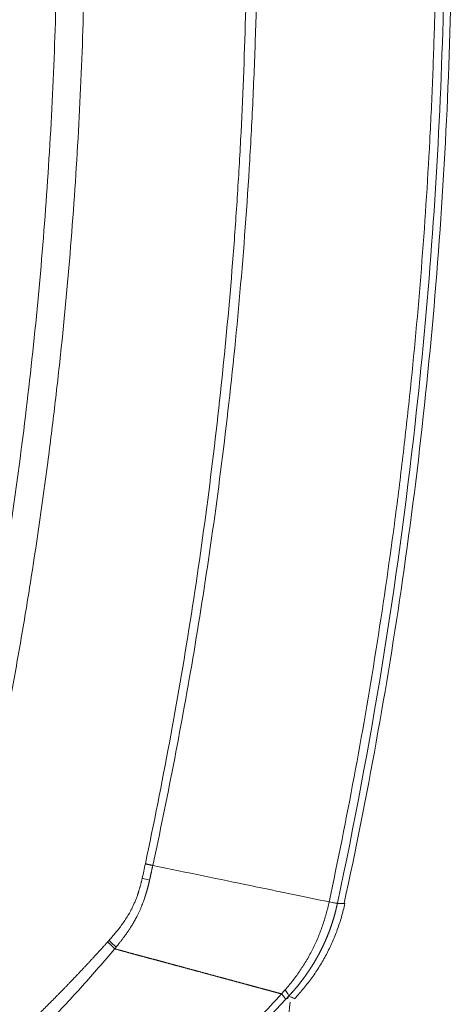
# Model space of a CAD drawing. Header units: millimetres. Extents: x 0 to 594, y 0 to 420.
# Tile 636 of 915: x 285.23 to 287.95, y 303.57 to 309.77. Entities that reach past the tile are written whole.
import ezdxf

# ---------------------------------------------------------------- set-up
doc = ezdxf.new("R2010")
doc.units = ezdxf.units.MM
doc.layers.add('1', color=7, linetype='Continuous', true_color=0xffffff)

msp = doc.modelspace()

# ---------------------------------------------------------------- linework, layer by layer
at = {"layer": '1', "color": 155, "linetype": 'Continuous', "lineweight": 18}
msp.add_line((286.9563, 303.6039), (286.9567, 303.604), dxfattribs=at)
at = {"layer": '1', "color": 155, "linetype": 'Continuous', "lineweight": 13}
for centre, major_axis, ratio, start_param, end_param in [((285.923, 304.3788), (0.2433, -0.0573), 0.00781, 1.051873, 1.260297), ((285.7151, 303.9879), (0.1882, -0.1645), 0.151497, 1.035827, 1.304772), ((286.7373, 303.7893), (0.1816, -0.1718), 0.109048, 0.11249, 0.611854)]:
    msp.add_ellipse(centre, major_axis=major_axis, ratio=ratio, start_param=start_param, end_param=end_param, dxfattribs=at)
at = {"layer": '1', "color": 155, "linetype": 'Continuous', "lineweight": 18}
for points, knots in [([(287.2685, 304.2052), (287.4148, 304.8807), (287.6691, 306.2869), (287.8981, 308.4433), (287.9494, 309.9167), (287.9486, 310.6534)], [0, 0, 0, 0, 0.318661, 0.660345, 1, 1, 1, 1]), ([(284.8618, 304.8625), (284.912, 305.0995), (285.006, 305.5742), (285.0874, 306.0502), (285.1626, 306.5269), (285.2315, 307.0043), (285.2879, 307.4829), (285.3381, 307.9622), (285.3601, 308.2022), (285.3978, 308.6829), (285.4135, 308.9235), (285.4387, 309.4055), (285.4481, 309.6468), (285.4608, 310.13), (285.4639, 310.372), (285.4639, 310.6143)], [0, 0, 0, 0, 0.125, 0.25, 0.25, 0.375, 0.5, 0.5, 0.625, 0.625, 0.75, 0.75, 0.875, 0.875, 1, 1, 1, 1]), ([(287.1739, 304.2142), (287.025, 304.2451), (286.6836, 304.3158), (286.2824, 304.3987), (286.064, 304.4438)], [0, 0, 0, 0, 0.485596, 1, 1, 1, 1]), ([(287.2263, 304.2051), (287.2248, 304.2053), (287.2225, 304.2056), (287.2165, 304.2065), (287.2128, 304.2071), (287.2039, 304.2086), (287.1987, 304.2096), (287.1872, 304.2117), (287.1808, 304.2129), (287.1739, 304.2142)], [0, 0, 0, 0, 0.25, 0.25, 0.5, 0.5, 0.75, 0.75, 1, 1, 1, 1]), ([(286.8743, 303.6348), (286.8729, 303.6352), (286.8702, 303.636), (286.866, 303.6371), (286.8618, 303.6382), (286.8576, 303.6394), (286.8534, 303.6405), (286.8492, 303.6416), (286.8449, 303.6428), (286.8407, 303.6439), (286.8365, 303.6451), (286.8322, 303.6462), (286.828, 303.6474), (286.8237, 303.6485), (286.8194, 303.6497), (286.8152, 303.6508), (286.8109, 303.652), (286.8066, 303.6532), (286.8023, 303.6543), (286.798, 303.6555), (286.7936, 303.6567), (286.7893, 303.6578), (286.785, 303.659), (286.7806, 303.6602), (286.7763, 303.6614), (286.7719, 303.6625), (286.7676, 303.6637), (286.7632, 303.6649), (286.7588, 303.6661), (286.7544, 303.6673), (286.75, 303.6685), (286.7456, 303.6697), (286.7412, 303.6709), (286.7368, 303.6721), (286.7324, 303.6732), (286.7279, 303.6744), (286.7235, 303.6757), (286.719, 303.6769), (286.7146, 303.6781), (286.7101, 303.6793), (286.7056, 303.6805), (286.7012, 303.6817), (286.6967, 303.6829), (286.6922, 303.6841), (286.6877, 303.6853), (286.6832, 303.6866), (286.6786, 303.6878), (286.6741, 303.689), (286.6696, 303.6902), (286.6651, 303.6914), (286.6605, 303.6927), (286.656, 303.6939), (286.6514, 303.6951), (286.6468, 303.6964), (286.6423, 303.6976), (286.6377, 303.6988), (286.6331, 303.7001), (286.6285, 303.7013), (286.6239, 303.7026), (286.6193, 303.7038), (286.6147, 303.7051), (286.6101, 303.7063), (286.6055, 303.7076), (286.6008, 303.7088), (286.5962, 303.7101), (286.5915, 303.7113), (286.5869, 303.7126), (286.5822, 303.7138), (286.5776, 303.7151), (286.5729, 303.7164), (286.5682, 303.7176), (286.5635, 303.7189), (286.5589, 303.7202), (286.5542, 303.7214), (286.5495, 303.7227), (286.5447, 303.724), (286.54, 303.7252), (286.5353, 303.7265), (286.5306, 303.7278), (286.5259, 303.7291), (286.5211, 303.7303), (286.5164, 303.7316), (286.5116, 303.7329), (286.5069, 303.7342), (286.5021, 303.7355), (286.4973, 303.7368), (286.4926, 303.7381), (286.4878, 303.7393), (286.483, 303.7406), (286.4782, 303.7419), (286.4734, 303.7432), (286.4686, 303.7445), (286.4638, 303.7458), (286.459, 303.7471), (286.4542, 303.7484), (286.4493, 303.7497), (286.4445, 303.751), (286.4397, 303.7523), (286.4348, 303.7536), (286.43, 303.755), (286.4251, 303.7563), (286.4203, 303.7576), (286.4154, 303.7589), (286.4105, 303.7602), (286.4057, 303.7615), (286.4008, 303.7628), (286.3959, 303.7642), (286.391, 303.7655), (286.3861, 303.7668), (286.3812, 303.7681), (286.3763, 303.7694), (286.3714, 303.7708), (286.3665, 303.7721), (286.3616, 303.7734), (286.3567, 303.7747), (286.3517, 303.7761), (286.3468, 303.7774), (286.3419, 303.7787), (286.3369, 303.7801), (286.332, 303.7814), (286.327, 303.7828), (286.322, 303.7841), (286.3171, 303.7854), (286.3121, 303.7868), (286.3071, 303.7881), (286.3022, 303.7895), (286.2972, 303.7908), (286.2922, 303.7921), (286.2872, 303.7935), (286.2822, 303.7948), (286.2772, 303.7962), (286.2722, 303.7975), (286.2672, 303.7989), (286.2622, 303.8002), (286.2572, 303.8016), (286.2522, 303.8029), (286.2471, 303.8043), (286.2421, 303.8057), (286.2371, 303.807), (286.232, 303.8084), (286.227, 303.8097), (286.222, 303.8111), (286.2169, 303.8125), (286.2118, 303.8138), (286.2068, 303.8152), (286.2017, 303.8166), (286.1967, 303.8179), (286.1916, 303.8193), (286.1865, 303.8207), (286.1814, 303.822), (286.1764, 303.8234), (286.1713, 303.8248), (286.1662, 303.8261), (286.1611, 303.8275), (286.156, 303.8289), (286.1509, 303.8303), (286.1458, 303.8316), (286.1407, 303.833), (286.1356, 303.8344), (286.1305, 303.8358), (286.1254, 303.8371), (286.1203, 303.8385), (286.1151, 303.8399), (286.11, 303.8413), (286.1049, 303.8427), (286.0998, 303.8441), (286.0946, 303.8454), (286.0895, 303.8468), (286.0843, 303.8482), (286.0792, 303.8496), (286.074, 303.851), (286.0689, 303.8524), (286.0637, 303.8538), (286.0586, 303.8551), (286.0534, 303.8565), (286.0483, 303.8579), (286.0431, 303.8593), (286.0379, 303.8607), (286.0328, 303.8621), (286.0276, 303.8635), (286.0224, 303.8649), (286.0172, 303.8663), (286.0121, 303.8677), (286.0069, 303.8691), (286.0017, 303.8705), (285.9965, 303.8719), (285.9913, 303.8733), (285.9861, 303.8747), (285.9809, 303.8761), (285.9757, 303.8775), (285.9705, 303.8789), (285.9653, 303.8803), (285.9601, 303.8817), (285.9549, 303.8831), (285.9497, 303.8845), (285.9445, 303.8859), (285.9392, 303.8873), (285.934, 303.8887), (285.9288, 303.8901), (285.9236, 303.8915), (285.9184, 303.8929), (285.9131, 303.8943), (285.9079, 303.8957), (285.9027, 303.8972), (285.8974, 303.8986), (285.8922, 303.9), (285.887, 303.9014), (285.8817, 303.9028), (285.8765, 303.9042), (285.8712, 303.9056), (285.866, 303.907), (285.8608, 303.9084), (285.8555, 303.9099), (285.8503, 303.9113), (285.845, 303.9127), (285.8398, 303.9141), (285.8345, 303.9155), (285.8292, 303.9169), (285.8257, 303.9179), (285.824, 303.9184)], [0, 0, 0, 0, 0.004845, 0.009688, 0.014529, 0.019369, 0.024207, 0.029043, 0.033877, 0.03871, 0.043542, 0.048371, 0.053199, 0.058025, 0.062849, 0.067671, 0.072492, 0.077311, 0.082128, 0.086943, 0.091757, 0.096569, 0.101378, 0.106186, 0.110993, 0.115797, 0.1206, 0.1254, 0.130199, 0.134996, 0.139791, 0.144584, 0.149375, 0.154165, 0.158952, 0.163737, 0.168521, 0.173302, 0.178082, 0.18286, 0.187635, 0.192409, 0.197181, 0.20195, 0.206718, 0.211484, 0.216247, 0.221009, 0.225769, 0.230526, 0.235282, 0.240035, 0.244787, 0.249536, 0.254283, 0.259029, 0.263772, 0.268513, 0.273252, 0.277988, 0.282723, 0.287456, 0.292186, 0.296914, 0.301641, 0.306365, 0.311086, 0.315806, 0.320524, 0.325239, 0.329952, 0.334663, 0.339372, 0.344079, 0.348783, 0.353486, 0.358186, 0.362884, 0.367579, 0.372273, 0.376964, 0.381653, 0.386339, 0.391024, 0.395706, 0.400386, 0.405064, 0.409739, 0.414412, 0.419083, 0.423751, 0.428417, 0.433081, 0.437743, 0.442402, 0.447059, 0.451714, 0.456366, 0.461016, 0.465664, 0.470309, 0.474952, 0.479593, 0.484231, 0.488867, 0.493501, 0.498132, 0.502761, 0.507387, 0.512011, 0.516633, 0.521252, 0.525869, 0.530483, 0.535095, 0.539705, 0.544312, 0.548916, 0.553518, 0.558117, 0.562714, 0.567309, 0.5719, 0.57649, 0.581076, 0.58566, 0.590242, 0.594821, 0.599397, 0.603971, 0.608543, 0.613111, 0.617677, 0.622241, 0.626802, 0.63136, 0.635915, 0.640468, 0.645019, 0.649566, 0.654111, 0.658654, 0.663193, 0.66773, 0.672265, 0.676796, 0.681325, 0.685851, 0.690375, 0.694896, 0.699414, 0.70393, 0.708442, 0.712952, 0.717459, 0.721964, 0.726466, 0.730965, 0.735461, 0.739954, 0.744445, 0.748933, 0.753418, 0.757901, 0.76238, 0.766857, 0.771331, 0.775802, 0.78027, 0.784736, 0.789199, 0.793658, 0.798116, 0.80257, 0.807021, 0.81147, 0.815915, 0.820358, 0.824798, 0.829235, 0.833669, 0.838101, 0.842529, 0.846955, 0.851377, 0.855797, 0.860214, 0.864628, 0.869039, 0.873448, 0.877853, 0.882255, 0.886655, 0.891051, 0.895445, 0.899835, 0.904223, 0.908608, 0.91299, 0.917369, 0.921744, 0.926117, 0.930487, 0.934854, 0.939218, 0.943579, 0.947938, 0.952293, 0.956645, 0.960994, 0.96534, 0.969683, 0.974023, 0.97836, 0.982694, 0.987025, 0.991353, 0.995678, 1, 1, 1, 1]), ([(286.8746, 303.6347), (286.8784, 303.6304), (286.8818, 303.6263), (286.8879, 303.6189), (286.8905, 303.6156), (286.8947, 303.6097), (286.8964, 303.6071), (286.8989, 303.6028), (286.8997, 303.6011), (286.9, 303.5998)], [0, 0, 0, 0, 0.25, 0.25, 0.5, 0.5, 0.75, 0.75, 1, 1, 1, 1]), ([(286.9065, 303.6044), (286.9066, 303.6044), (286.9066, 303.6045), (286.9083, 303.6056), (286.9097, 303.6066), (286.9123, 303.6084), (286.9135, 303.6091), (286.9155, 303.6103), (286.9164, 303.6107), (286.9178, 303.6112), (286.9184, 303.6113), (286.9187, 303.6111)], [0, 0, 0, 0, 0.008551, 0.008551, 0.256413, 0.256413, 0.504276, 0.504276, 0.752138, 0.752138, 1, 1, 1, 1])]:
    msp.add_open_spline(points, degree=3, knots=knots, dxfattribs=at)
at = {"layer": '1', "color": 155, "linetype": 'Continuous', "lineweight": 13}
for points, knots in [([(285.6383, 310.6143), (285.6384, 310.3713), (285.6353, 310.1285), (285.6229, 309.6432), (285.6135, 309.4007), (285.5884, 308.916), (285.5727, 308.6738), (285.535, 308.1898), (285.513, 307.948), (285.4816, 307.6459), (285.4751, 307.5855), (285.4617, 307.4647), (285.4411, 307.2837), (285.4187, 307.1029), (285.3715, 306.7415), (285.3369, 306.5011), (285.2898, 306.2011), (285.2802, 306.1411), (285.2605, 306.0212), (285.2305, 305.8415), (285.1987, 305.6621), (285.1328, 305.3038), (285.0858, 305.0655), (285.0356, 304.8278)], [0, 0, 0, 0, 0.125, 0.125, 0.25, 0.25, 0.375, 0.375, 0.5, 0.5, 0.53125, 0.53125, 0.5625, 0.625, 0.625, 0.75, 0.75, 0.78125, 0.78125, 0.8125, 0.875, 0.875, 1, 1, 1, 1]), ([(286.0172, 304.454), (286.1247, 304.9613), (286.2188, 305.4701), (286.3798, 306.4909), (286.4467, 307.0029), (286.5268, 307.7732), (286.5618, 308.1589), (286.5891, 308.5455), (286.6056, 308.8034), (286.613, 308.9325), (286.6458, 309.5783), (286.6585, 310.0964), (286.6578, 310.6143)], [0, 0, 0, 0, 0.25, 0.25, 0.5, 0.5, 0.625, 0.6875, 0.6875, 0.75, 0.75, 1, 1, 1, 1]), ([(286.7259, 310.6143), (286.7257, 310.4594), (286.7231, 310.1526), (286.7159, 309.8523), (286.7066, 309.5552), (286.7009, 309.4084), (286.6874, 309.1181), (286.6797, 308.9746), (286.6536, 308.5491), (286.6325, 308.2722), (286.5839, 307.7316), (286.5564, 307.468), (286.4959, 306.9542), (286.43, 306.4536), (286.3179, 305.7424), (286.1953, 305.0704), (286.1083, 304.6484), (286.064, 304.4438)], [0, 0, 0, 0, 0.0625, 0.125, 0.125, 0.1875, 0.1875, 0.25, 0.25, 0.375, 0.375, 0.5, 0.5, 0.625, 0.75, 0.875, 1, 1, 1, 1]), ([(287.1739, 304.2142), (287.2857, 304.7373), (287.4332, 305.529), (287.5692, 306.4613), (287.6196, 306.8623), (287.6514, 307.1299), (287.6664, 307.2638), (287.7371, 307.9341), (287.79, 308.6065), (287.8208, 309.277), (287.8314, 309.5449), (287.8357, 309.6787), (287.8462, 310.0799), (287.8497, 310.3471), (287.8497, 310.6143)], [0, 0, 0, 0, 0.25, 0.375, 0.4375, 0.4375, 0.5, 0.5, 0.75, 0.8125, 0.8125, 0.875, 0.875, 1, 1, 1, 1]), ([(287.9028, 310.6143), (287.9028, 310.6143), (287.9028, 310.237), (287.8821, 309.1114), (287.7233, 306.9532), (287.4381, 305.1975), (287.2263, 304.2052)], [0, 0, 0, 0, 0.000025, 0.176238, 0.526285, 1, 1, 1, 1]), ([(286.064, 304.4438), (286.0635, 304.4415), (286.0625, 304.4369), (286.061, 304.4301), (286.0596, 304.4235), (286.0582, 304.417), (286.0569, 304.4107), (286.0556, 304.4045), (286.0543, 304.3985), (286.053, 304.3927), (286.0518, 304.3871), (286.0506, 304.3816), (286.0495, 304.3762), (286.0483, 304.3711), (286.0472, 304.3661), (286.0461, 304.3612), (286.0451, 304.3566), (286.0444, 304.3535), (286.044, 304.352)], [0, 0, 0, 0, 0.075829, 0.149886, 0.22217, 0.292678, 0.36141, 0.428365, 0.49354, 0.556937, 0.618553, 0.678388, 0.736443, 0.792717, 0.847209, 0.89992, 0.95085, 1, 1, 1, 1]), ([(285.7886, 303.9722), (285.7899, 303.9736), (285.7923, 303.9763), (285.7959, 303.9804), (285.7994, 303.9844), (285.8028, 303.9883), (285.8062, 303.9922), (285.8095, 303.9961), (285.8128, 303.9998), (285.816, 304.0036), (285.8191, 304.0072), (285.8222, 304.0109), (285.8303, 304.0206), (285.8431, 304.0362), (285.8625, 304.0611), (285.8827, 304.0891), (285.9032, 304.1203), (285.9192, 304.1475), (285.9315, 304.171), (285.941, 304.1909), (285.9501, 304.2114), (285.9588, 304.2327), (285.9649, 304.2493), (285.9689, 304.2608), (285.971, 304.2671), (285.9731, 304.2734), (285.9752, 304.2798), (285.9772, 304.2863), (285.9792, 304.2929), (285.9812, 304.2996), (285.9832, 304.3063), (285.9851, 304.3131), (285.987, 304.32), (285.9889, 304.327), (285.9907, 304.3341), (285.9925, 304.3412), (285.9943, 304.3484), (285.996, 304.3557), (285.9972, 304.3606), (285.9977, 304.3631)], [0, 0, 0, 0, 0.012343, 0.024493, 0.03645, 0.048213, 0.059783, 0.071159, 0.082342, 0.093331, 0.104127, 0.11473, 0.12514, 0.189417, 0.249957, 0.337292, 0.420541, 0.499894, 0.548005, 0.597005, 0.646948, 0.697888, 0.749872, 0.764374, 0.779023, 0.79382, 0.808766, 0.823862, 0.839108, 0.854506, 0.870055, 0.885757, 0.901613, 0.917622, 0.933786, 0.950105, 0.96658, 0.983212, 1, 1, 1, 1]), ([(286.044, 304.352), (286.0437, 304.3505), (286.043, 304.3475), (286.042, 304.3431), (286.0409, 304.3388), (286.0399, 304.3345), (286.0389, 304.3303), (286.0379, 304.3261), (286.0369, 304.322), (286.0359, 304.318), (286.0349, 304.3141), (286.0339, 304.3103), (286.0329, 304.3065), (286.0319, 304.3027), (286.0309, 304.2991), (286.0299, 304.2955), (286.0289, 304.292), (286.028, 304.2886), (286.027, 304.2852), (286.0261, 304.2819), (286.0251, 304.2787), (286.0242, 304.2755), (286.0233, 304.2724), (286.0224, 304.2694), (286.0215, 304.2665), (286.0206, 304.2636), (286.0197, 304.2608), (286.0188, 304.258), (286.018, 304.2554), (286.0172, 304.2528), (286.0163, 304.2502), (286.0155, 304.2477), (286.0147, 304.2453), (286.014, 304.243), (286.0132, 304.2408), (286.0125, 304.2386), (286.0105, 304.2326), (286.007, 304.2225), (286.0018, 304.2081), (285.9959, 304.193), (285.9895, 304.1771), (285.9824, 304.1605), (285.9744, 304.1433), (285.9647, 304.1234), (285.9532, 304.1017), (285.9405, 304.0793), (285.928, 304.0588), (285.9162, 304.0404), (285.9061, 304.0254), (285.8978, 304.0135), (285.8911, 304.0041), (285.8847, 303.9953), (285.8786, 303.9871), (285.8728, 303.9794), (285.8673, 303.9722), (285.8622, 303.9656), (285.8574, 303.9595), (285.853, 303.9539), (285.8489, 303.9488), (285.8453, 303.9443), (285.842, 303.9402), (285.8391, 303.9366), (285.8365, 303.9335), (285.8344, 303.9309), (285.8331, 303.9293), (285.8325, 303.9286)], [0, 0, 0, 0, 0.009612, 0.019079, 0.028401, 0.037577, 0.046609, 0.055495, 0.064236, 0.072832, 0.081284, 0.08959, 0.097752, 0.105769, 0.113642, 0.121371, 0.128955, 0.136394, 0.143688, 0.150838, 0.157843, 0.164702, 0.171417, 0.177987, 0.184411, 0.19069, 0.196824, 0.202813, 0.208657, 0.214355, 0.219908, 0.225316, 0.230578, 0.235695, 0.240667, 0.245494, 0.250175, 0.280144, 0.312038, 0.345852, 0.38158, 0.419218, 0.458766, 0.500224, 0.55829, 0.612314, 0.662292, 0.70822, 0.750094, 0.775583, 0.799749, 0.822596, 0.844126, 0.864341, 0.883241, 0.900827, 0.9171, 0.932059, 0.945704, 0.958037, 0.969055, 0.978761, 0.987153, 0.994233, 1, 1, 1, 1]), ([(286.8968, 303.6601), (286.9054, 303.6699), (286.9139, 303.6797), (286.9264, 303.6947), (286.9305, 303.6998), (286.9387, 303.71), (286.9507, 303.7253), (286.9624, 303.741), (286.9777, 303.7622), (286.9851, 303.7729), (287.007, 303.8054), (287.0209, 303.8274), (287.0473, 303.8725), (287.0597, 303.8955), (287.0831, 303.9422), (287.094, 303.9659), (287.1142, 304.0141), (287.1236, 304.0385), (287.1407, 304.0879), (287.1485, 304.1128), (287.1623, 304.1632), (287.1683, 304.1887), (287.1739, 304.2142)], [0, 0, 0, 0, 0.0625, 0.0625, 0.09375, 0.09375, 0.125, 0.1875, 0.1875, 0.25, 0.25, 0.375, 0.375, 0.5, 0.5, 0.625, 0.625, 0.75, 0.75, 0.875, 0.875, 1, 1, 1, 1]), ([(287.2263, 304.2051), (287.226, 304.2039), (287.2255, 304.2015), (287.2248, 304.1979), (287.224, 304.1943), (287.2232, 304.1907), (287.2224, 304.1871), (287.2215, 304.1835), (287.2207, 304.1799), (287.2198, 304.1763), (287.219, 304.1726), (287.2181, 304.169), (287.2172, 304.1654), (287.2163, 304.1617), (287.2154, 304.1581), (287.2145, 304.1544), (287.2135, 304.1508), (287.2126, 304.1471), (287.2116, 304.1435), (287.2106, 304.1398), (287.2096, 304.1362), (287.2086, 304.1325), (287.2076, 304.1288), (287.2065, 304.1252), (287.2055, 304.1215), (287.2044, 304.1178), (287.2034, 304.1141), (287.2023, 304.1105), (287.2012, 304.1068), (287.2, 304.1031), (287.1989, 304.0994), (287.1978, 304.0957), (287.1966, 304.092), (287.1954, 304.0883), (287.1943, 304.0846), (287.1931, 304.0809), (287.1918, 304.0772), (287.1906, 304.0735), (287.1894, 304.0698), (287.1881, 304.0661), (287.1868, 304.0624), (287.1856, 304.0586), (287.1843, 304.0549), (287.1829, 304.0512), (287.1816, 304.0475), (287.1803, 304.0438), (287.1789, 304.04), (287.1775, 304.0363), (287.1762, 304.0326), (287.1748, 304.0289), (287.1733, 304.0251), (287.1719, 304.0214), (287.1705, 304.0177), (287.169, 304.0139), (287.1675, 304.0102), (287.1661, 304.0065), (287.1646, 304.0027), (287.163, 303.999), (287.1615, 303.9953), (287.16, 303.9915), (287.1584, 303.9878), (287.1568, 303.984), (287.1552, 303.9803), (287.1536, 303.9766), (287.152, 303.9728), (287.1504, 303.9691), (287.1487, 303.9654), (287.1471, 303.9616), (287.1454, 303.9579), (287.1437, 303.9541), (287.142, 303.9504), (287.1403, 303.9467), (287.1385, 303.9429), (287.1368, 303.9392), (287.135, 303.9355), (287.1332, 303.9317), (287.1314, 303.928), (287.1296, 303.9243), (287.1278, 303.9206), (287.1259, 303.9168), (287.124, 303.9131), (287.1222, 303.9094), (287.1203, 303.9056), (287.1184, 303.9019), (287.1165, 303.8982), (287.1145, 303.8945), (287.1126, 303.8908), (287.1106, 303.8871), (287.1086, 303.8833), (287.1066, 303.8796), (287.1046, 303.8759), (287.1026, 303.8722), (287.1005, 303.8685), (287.0985, 303.8648), (287.0964, 303.8611), (287.0943, 303.8574), (287.0922, 303.8537), (287.0901, 303.85), (287.088, 303.8463), (287.0858, 303.8427), (287.0836, 303.839), (287.0815, 303.8353), (287.0793, 303.8316), (287.077, 303.828), (287.0748, 303.8243), (287.0726, 303.8206), (287.0703, 303.817), (287.068, 303.8133), (287.0658, 303.8097), (287.0635, 303.806), (287.0611, 303.8024), (287.0588, 303.7987), (287.0564, 303.7951), (287.0541, 303.7915), (287.0517, 303.7878), (287.0493, 303.7842), (287.0469, 303.7806), (287.0445, 303.777), (287.042, 303.7734), (287.0396, 303.7698), (287.0371, 303.7662), (287.0346, 303.7626), (287.0321, 303.759), (287.0296, 303.7554), (287.0271, 303.7518), (287.0245, 303.7482), (287.022, 303.7447), (287.0194, 303.7411), (287.0168, 303.7376), (287.0142, 303.734), (287.0116, 303.7305), (287.0089, 303.7269), (287.0063, 303.7234), (287.0036, 303.7199), (287.0009, 303.7164), (286.9982, 303.7129), (286.9955, 303.7093), (286.9928, 303.7058), (286.99, 303.7024), (286.9873, 303.6989), (286.9845, 303.6954), (286.9817, 303.6919), (286.9789, 303.6885), (286.9761, 303.685), (286.9733, 303.6816), (286.9704, 303.6781), (286.9676, 303.6747), (286.9647, 303.6712), (286.9618, 303.6678), (286.9589, 303.6644), (286.956, 303.661), (286.9531, 303.6576), (286.9501, 303.6542), (286.9472, 303.6509), (286.9442, 303.6475), (286.9412, 303.6441), (286.9382, 303.6408), (286.9352, 303.6374), (286.9322, 303.6341), (286.9291, 303.6308), (286.9261, 303.6274), (286.923, 303.6241), (286.9209, 303.6219), (286.9199, 303.6208)], [0, 0, 0, 0, 0.005493, 0.010995, 0.016509, 0.022032, 0.027565, 0.033109, 0.038662, 0.044226, 0.0498, 0.055384, 0.060978, 0.066583, 0.072197, 0.077822, 0.083456, 0.089101, 0.094755, 0.10042, 0.106094, 0.111779, 0.117473, 0.123178, 0.128892, 0.134616, 0.14035, 0.146095, 0.151848, 0.157612, 0.163386, 0.169169, 0.174963, 0.180766, 0.186578, 0.192401, 0.198233, 0.204075, 0.209926, 0.215788, 0.221658, 0.227539, 0.233429, 0.239328, 0.245237, 0.251156, 0.257084, 0.263022, 0.268969, 0.274925, 0.280891, 0.286866, 0.292851, 0.298845, 0.304848, 0.31086, 0.316882, 0.322913, 0.328953, 0.335002, 0.34106, 0.347127, 0.353204, 0.359289, 0.365384, 0.371487, 0.377599, 0.38372, 0.389851, 0.39599, 0.402137, 0.408294, 0.414459, 0.420633, 0.426816, 0.433007, 0.439207, 0.445415, 0.451632, 0.457858, 0.464092, 0.470334, 0.476585, 0.482844, 0.489112, 0.495388, 0.501672, 0.507964, 0.514264, 0.520573, 0.526889, 0.533214, 0.539547, 0.545887, 0.552236, 0.558592, 0.564957, 0.571329, 0.577709, 0.584096, 0.590491, 0.596894, 0.603305, 0.609723, 0.616148, 0.622581, 0.629022, 0.635469, 0.641925, 0.648387, 0.654857, 0.661333, 0.667817, 0.674308, 0.680806, 0.687311, 0.693823, 0.700342, 0.706868, 0.713401, 0.719941, 0.726487, 0.73304, 0.7396, 0.746166, 0.752739, 0.759318, 0.765904, 0.772496, 0.779094, 0.785699, 0.79231, 0.798927, 0.80555, 0.812179, 0.818814, 0.825455, 0.832101, 0.838754, 0.845412, 0.852076, 0.858745, 0.86542, 0.8721, 0.878786, 0.885477, 0.892174, 0.898876, 0.905583, 0.912295, 0.919012, 0.925735, 0.932462, 0.939194, 0.945931, 0.952673, 0.95942, 0.966172, 0.972928, 0.979689, 0.986455, 0.993225, 1, 1, 1, 1]), ([(287.2263, 304.2052), (287.2358, 304.2049), (287.2439, 304.2047), (287.2573, 304.2045), (287.2625, 304.2045), (287.2701, 304.2047), (287.2724, 304.2048), (287.2736, 304.2051), (287.2737, 304.2053), (287.2734, 304.2054)], [0, 0, 0, 0, 0.288955, 0.288955, 0.577909, 0.577909, 0.866864, 0.866864, 1, 1, 1, 1]), ([(282.1607, 301.3746), (282.1638, 301.376), (282.1702, 301.3788), (282.1797, 301.3829), (282.1892, 301.387), (282.1987, 301.3911), (282.2082, 301.3953), (282.2177, 301.3994), (282.2272, 301.4036), (282.2366, 301.4078), (282.2461, 301.412), (282.2556, 301.4162), (282.2651, 301.4204), (282.2746, 301.4246), (282.2841, 301.4288), (282.2935, 301.433), (282.303, 301.4373), (282.3125, 301.4416), (282.322, 301.4458), (282.3314, 301.4501), (282.3409, 301.4544), (282.3504, 301.4587), (282.3599, 301.463), (282.3693, 301.4673), (282.3788, 301.4716), (282.3882, 301.476), (282.3977, 301.4803), (282.4072, 301.4847), (282.4166, 301.4891), (282.4261, 301.4934), (282.4355, 301.4978), (282.445, 301.5022), (282.4545, 301.5067), (282.4639, 301.5111), (282.4734, 301.5155), (282.4828, 301.52), (282.4923, 301.5244), (282.5017, 301.5289), (282.5111, 301.5334), (282.5206, 301.5379), (282.53, 301.5424), (282.5395, 301.5469), (282.5489, 301.5514), (282.5584, 301.5559), (282.5678, 301.5605), (282.5772, 301.565), (282.5867, 301.5696), (282.5961, 301.5742), (282.6055, 301.5788), (282.615, 301.5833), (282.6244, 301.588), (282.6338, 301.5926), (282.6433, 301.5972), (282.6527, 301.6019), (282.6621, 301.6065), (282.6716, 301.6112), (282.681, 301.6159), (282.6904, 301.6205), (282.6999, 301.6252), (282.7093, 301.63), (282.7187, 301.6347), (282.7281, 301.6394), (282.7376, 301.6442), (282.747, 301.6489), (282.7564, 301.6537), (282.7658, 301.6585), (282.7752, 301.6633), (282.7847, 301.6681), (282.7941, 301.6729), (282.8035, 301.6777), (282.8129, 301.6825), (282.8224, 301.6874), (282.8318, 301.6923), (282.8412, 301.6971), (282.8506, 301.702), (282.86, 301.7069), (282.8695, 301.7118), (282.8789, 301.7168), (282.8883, 301.7217), (282.8977, 301.7266), (282.9071, 301.7316), (282.9165, 301.7366), (282.926, 301.7415), (282.9354, 301.7465), (282.9448, 301.7515), (282.9542, 301.7566), (282.9636, 301.7616), (282.9731, 301.7666), (282.9825, 301.7717), (282.9919, 301.7768), (283.0013, 301.7818), (283.0107, 301.7869), (283.0202, 301.792), (283.0296, 301.7971), (283.039, 301.8023), (283.0484, 301.8074), (283.0578, 301.8126), (283.0672, 301.8177), (283.0767, 301.8229), (283.0861, 301.8281), (283.0955, 301.8333), (283.1049, 301.8385), (283.1144, 301.8438), (283.1238, 301.849), (283.1332, 301.8543), (283.1426, 301.8595), (283.1521, 301.8648), (283.1615, 301.8701), (283.2216, 301.904), (283.332, 301.9674), (283.4914, 302.0628), (283.6496, 302.1613), (283.8066, 302.2631), (283.9626, 302.3683), (284.0714, 302.4445), (284.1341, 302.4894), (284.1511, 302.5016), (284.1681, 302.5139), (284.1851, 302.5262), (284.202, 302.5385), (284.2189, 302.5509), (284.2358, 302.5632), (284.2526, 302.5756), (284.2694, 302.5881), (284.2862, 302.6005), (284.3029, 302.613), (284.3196, 302.6255), (284.3363, 302.638), (284.353, 302.6506), (284.3696, 302.6632), (284.3861, 302.6758), (284.4027, 302.6885), (284.4192, 302.7011), (284.4357, 302.7138), (284.4521, 302.7266), (284.4686, 302.7393), (284.485, 302.7521), (284.5013, 302.7649), (284.5176, 302.7778), (284.5339, 302.7907), (284.5502, 302.8036), (284.5664, 302.8165), (284.5827, 302.8295), (284.5988, 302.8425), (284.615, 302.8555), (284.6311, 302.8686), (284.6472, 302.8817), (284.6633, 302.8948), (284.6793, 302.9079), (284.6953, 302.9211), (284.7113, 302.9343), (284.7272, 302.9476), (284.7432, 302.9609), (284.759, 302.9742), (284.7749, 302.9875), (284.7907, 303.0009), (284.8066, 303.0143), (284.8223, 303.0277), (284.8381, 303.0412), (284.8538, 303.0547), (284.8695, 303.0683), (284.8852, 303.0818), (284.9008, 303.0954), (284.9164, 303.1091), (284.932, 303.1228), (284.9476, 303.1365), (284.9631, 303.1502), (284.9787, 303.164), (284.9941, 303.1778), (285.0096, 303.1916), (285.025, 303.2055), (285.0404, 303.2194), (285.0558, 303.2334), (285.0712, 303.2474), (285.0865, 303.2614), (285.1018, 303.2754), (285.1171, 303.2895), (285.1324, 303.3037), (285.1476, 303.3178), (285.1628, 303.332), (285.178, 303.3462), (285.1931, 303.3605), (285.2083, 303.3748), (285.2234, 303.3892), (285.2384, 303.4035), (285.2535, 303.418), (285.2685, 303.4324), (285.2835, 303.4469), (285.2985, 303.4614), (285.3135, 303.476), (285.3284, 303.4906), (285.3433, 303.5052), (285.3582, 303.5199), (285.3731, 303.5346), (285.3879, 303.5494), (285.4027, 303.5642), (285.4175, 303.579), (285.4323, 303.5939), (285.4471, 303.6088), (285.4618, 303.6237), (285.4765, 303.6387), (285.4912, 303.6537), (285.5058, 303.6688), (285.5204, 303.6839), (285.535, 303.699), (285.5496, 303.7142), (285.5642, 303.7294), (285.5787, 303.7447), (285.5933, 303.76), (285.6077, 303.7753), (285.6222, 303.7907), (285.6367, 303.8061), (285.6511, 303.8215), (285.6655, 303.837), (285.6799, 303.8526), (285.6942, 303.8681), (285.7086, 303.8837), (285.7229, 303.8994), (285.7372, 303.9151), (285.7514, 303.9308), (285.7657, 303.9466), (285.7752, 303.9572), (285.7799, 303.9624)], [0, 0, 0, 0, 0.002292, 0.004585, 0.006878, 0.009172, 0.011466, 0.013761, 0.016057, 0.018353, 0.020649, 0.022946, 0.025244, 0.027542, 0.029841, 0.03214, 0.034441, 0.036741, 0.039043, 0.041345, 0.043647, 0.045951, 0.048255, 0.05056, 0.052865, 0.055171, 0.057478, 0.059786, 0.062094, 0.064403, 0.066713, 0.069024, 0.071335, 0.073648, 0.075961, 0.078275, 0.080589, 0.082905, 0.085222, 0.087539, 0.089857, 0.092176, 0.094496, 0.096817, 0.099139, 0.101461, 0.103785, 0.106109, 0.108435, 0.110761, 0.113089, 0.115417, 0.117747, 0.120077, 0.122409, 0.124741, 0.127075, 0.129409, 0.131745, 0.134082, 0.13642, 0.138758, 0.141098, 0.14344, 0.145782, 0.148125, 0.15047, 0.152816, 0.155162, 0.15751, 0.15986, 0.16221, 0.164562, 0.166915, 0.169269, 0.171624, 0.173981, 0.176339, 0.178698, 0.181059, 0.18342, 0.185783, 0.188148, 0.190514, 0.192881, 0.195249, 0.197619, 0.19999, 0.202363, 0.204737, 0.207112, 0.209489, 0.211868, 0.214247, 0.216629, 0.219011, 0.221395, 0.223781, 0.226168, 0.228557, 0.230947, 0.233339, 0.235732, 0.238127, 0.240523, 0.242921, 0.245321, 0.247722, 0.250125, 0.291329, 0.332623, 0.37407, 0.41573, 0.457665, 0.499933, 0.504619, 0.509302, 0.513983, 0.518662, 0.523338, 0.528012, 0.532684, 0.537354, 0.542022, 0.546688, 0.551352, 0.556014, 0.560675, 0.565334, 0.569991, 0.574647, 0.579302, 0.583955, 0.588607, 0.593257, 0.597907, 0.602555, 0.607202, 0.611848, 0.616494, 0.621138, 0.625782, 0.630425, 0.635068, 0.63971, 0.644351, 0.648992, 0.653633, 0.658273, 0.662913, 0.667553, 0.672192, 0.676832, 0.681472, 0.686111, 0.690751, 0.695391, 0.700031, 0.704672, 0.709313, 0.713954, 0.718596, 0.723238, 0.727881, 0.732525, 0.737169, 0.741814, 0.74646, 0.751107, 0.755755, 0.760403, 0.765053, 0.769704, 0.774356, 0.779009, 0.783664, 0.78832, 0.792977, 0.797635, 0.802296, 0.806957, 0.81162, 0.816285, 0.820952, 0.82562, 0.83029, 0.834962, 0.839636, 0.844312, 0.848989, 0.853669, 0.858351, 0.863035, 0.867721, 0.87241, 0.8771, 0.881793, 0.886489, 0.891186, 0.895887, 0.900589, 0.905295, 0.910003, 0.914713, 0.919426, 0.924142, 0.928861, 0.933582, 0.938307, 0.943034, 0.947764, 0.952497, 0.957233, 0.961972, 0.966714, 0.97146, 0.976208, 0.98096, 0.985715, 0.990473, 0.995235, 1, 1, 1, 1]), ([(285.824, 303.9183), (285.7573, 303.8391), (285.6221, 303.6836), (285.4143, 303.4594), (285.2727, 303.316), (285.1297, 303.1755), (285.0576, 303.1067), (284.912, 302.9722), (284.7652, 302.8406), (284.5417, 302.6521), (284.3154, 302.4724), (284.1629, 302.3585), (283.9331, 302.192), (283.7786, 302.0867), (283.4679, 301.8877), (283.3117, 301.7939), (283.077, 301.6616), (282.9987, 301.6189), (282.8421, 301.5362), (282.7638, 301.4962), (282.5291, 301.3803), (282.3728, 301.3085), (282.2173, 301.2418)], [0, 0, 0, 0, 0.0625, 0.125, 0.1875, 0.1875, 0.25, 0.25, 0.3125, 0.375, 0.4375, 0.5, 0.5, 0.625, 0.625, 0.75, 0.75, 0.8125, 0.8125, 0.875, 0.875, 1, 1, 1, 1]), ([(282.2099, 300.3358), (282.3052, 300.3736), (282.4969, 300.4529), (282.787, 300.5824), (282.9819, 300.6761), (283.1286, 300.7492), (283.1775, 300.774), (283.2755, 300.8247), (283.3246, 300.8505), (283.4719, 300.9294), (283.6688, 301.0384), (283.965, 301.2137), (284.2616, 301.401), (284.4592, 301.534), (284.6567, 301.671), (284.7554, 301.7415), (284.9523, 301.8866), (285.149, 302.0358), (285.4426, 302.2719), (285.6372, 302.4373), (285.831, 302.6068), (285.9275, 302.6936), (286.1197, 302.8711), (286.311, 303.0526), (286.5949, 303.3367), (286.7817, 303.534), (286.8745, 303.6346)], [0, 0, 0, 0, 0.0625, 0.125, 0.1875, 0.1875, 0.21875, 0.21875, 0.25, 0.25, 0.3125, 0.375, 0.4375, 0.5, 0.5, 0.5625, 0.5625, 0.625, 0.6875, 0.75, 0.75, 0.8125, 0.8125, 0.875, 0.9375, 1, 1, 1, 1]), ([(286.9, 303.5998), (286.742, 303.4315), (286.5795, 303.2656), (286.3288, 303.021), (286.2441, 302.9402), (286.0724, 302.78), (285.9854, 302.7008), (285.7209, 302.4654), (285.5399, 302.3119), (285.1684, 302.0128), (284.9779, 301.8673), (284.6849, 301.656), (284.586, 301.5867), (284.3858, 301.4506), (284.2845, 301.3839), (283.9771, 301.1875), (283.7673, 301.062), (283.4457, 300.8826), (283.3373, 300.8244), (283.1181, 300.711), (283.0074, 300.6559), (282.6718, 300.4955), (282.4437, 300.3953), (282.2114, 300.3021)], [0, 0, 0, 0, 0.125, 0.125, 0.1875, 0.1875, 0.25, 0.25, 0.375, 0.375, 0.5, 0.5, 0.5625, 0.5625, 0.625, 0.625, 0.75, 0.75, 0.8125, 0.8125, 0.875, 0.875, 1, 1, 1, 1]), ([(286.9567, 303.604), (286.9568, 303.6042), (286.9565, 303.6049), (286.9517, 303.6075), (286.9394, 303.6129), (286.927, 303.618), (286.9199, 303.6208)], [0, 0, 0, 0, 0.13119, 0.420794, 0.710397, 1, 1, 1, 1])]:
    msp.add_open_spline(points, degree=3, knots=knots, dxfattribs=at)
at = {"layer": '1', "color": 155, "linetype": 'Continuous', "lineweight": 18}
for points, degree in [([(285.9977, 304.3631), (286.0047, 304.3933), (286.0108, 304.4237), (286.0172, 304.454)], 3), ([(286.9566, 303.6043), (287.1983, 303.8609), (287.2734, 304.2053)], 2), ([(285.7799, 303.9624), (285.7828, 303.9657), (285.7857, 303.9689), (285.7886, 303.9722)], 3), ([(285.8325, 303.9286), (285.8297, 303.9252), (285.8268, 303.9218), (285.824, 303.9184)], 3), ([(286.8741, 303.635), (286.8817, 303.6433), (286.8893, 303.6517), (286.8968, 303.6601)], 3), ([(286.5065, 299.6227), (286.9288, 303.5829)], 1), ([(286.9199, 303.6208), (286.9133, 303.6138), (286.9066, 303.6068), (286.9, 303.5997)], 3)]:
    msp.add_open_spline(points, degree=degree, dxfattribs=at)
at = {"layer": '1', "color": 155, "linetype": 'Continuous', "lineweight": 13}
for points, weights in [([(286.064, 304.4438), (286.0417, 304.4487), (286.0172, 304.454)], [0.999999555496, 0.994523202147, 0.999999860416]), ([(285.7799, 303.9624), (285.8037, 303.9397), (285.824, 303.9184)], [1, 0.990833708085, 1])]:
    msp.add_rational_spline(points, weights, degree=2, dxfattribs=at)

doc.saveas('drawing.dxf')
